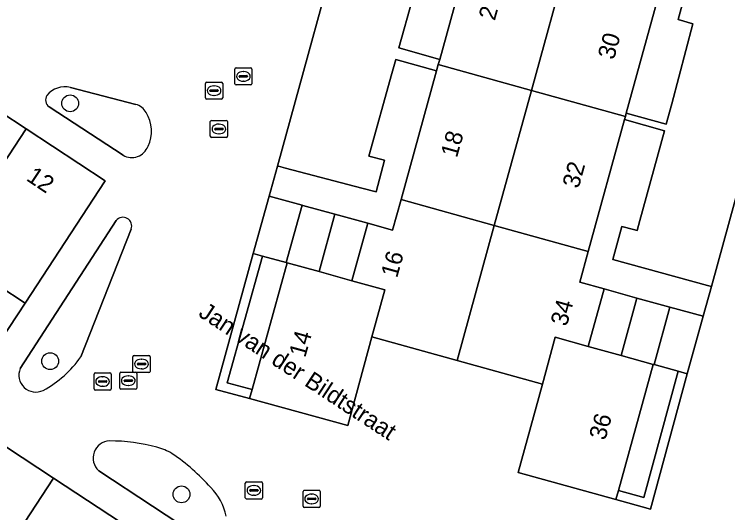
# Model space of a CAD drawing. Extents: x 159279 to 160377, y 384531 to 385888.
# Drawn here: x 159687.1 to 159728.58, y 384978.88 to 385007.84 of the extents above; entities that cross this region are included whole.
import ezdxf

# ---------------------------------------------------------------- set-up
doc = ezdxf.new("R2010")
doc.units = 0
for name, color, linetype in [('IMGEO_Boom', 7, 'Continuous'), ('IMGEO_Erf', 7, 'Continuous'), ('IMGEO_Groenvoorziening', 7, 'Continuous'), ('IMGEO_Hek', 7, 'Continuous'), ('IMGEO_Kolk', 7, 'Continuous'), ('IMGEO_Openbare_ruimte_label', 7, 'Continuous'), ('IMGEO_Pand', 7, 'Continuous'), ('IMGEO_Pand_nummerreeks', 7, 'Continuous'), ('IMGEO_Rijbaan_lokaal_open', 7, 'Continuous'), ('IMGEO_Rioolput', 7, 'Continuous'), ('IMGEO_Voetpad_open', 7, 'Continuous')]:
    doc.layers.add(name, color=color, linetype=linetype)

msp = doc.modelspace()

# ---------------------------------------------------------------- linework, layer by layer
at = {"layer": 'IMGEO_Boom'}
for centre in [(159690.347, 385002.668), (159689.184, 384987.684), (159696.823, 384979.943)]:
    msp.add_circle(centre, 0.489, dxfattribs=at)
at = {"layer": 'IMGEO_Erf'}
msp.add_lwpolyline([(159678.508, 384997.09), (159673.901, 385000.11), (159669.293, 385003.129), (159664.695, 385006.143), (159659.073, 384997.599), (159662.143, 384995.564), (159663.8, 384998.062), (159665.439, 384996.999), (159667.15, 384995.89), (159665.508, 384993.405), (159671.178, 384989.669), (159672.835, 384992.167), (159674.51, 384991.081), (159676.185, 384989.995), (159674.528, 384987.497), (159677.377, 384985.608), (159679.034, 384988.106), (159680.701, 384987.017), (159679.044, 384984.519), (159682.115, 384982.53), (159683.551, 384984.71), (159687.727, 384991.048), (159683.116, 384994.07)], close=True, dxfattribs=at)
at = {"layer": 'IMGEO_Groenvoorziening'}
for points in [[(159706.728, 385014.756), (159702.407, 384999.024), (159702.463, 384999.012), (159702.875, 384998.904), (159707.309, 384997.745), (159708.147, 384997.525), (159708.628, 384999.364), (159707.709, 384999.604), (159709.052, 385004.403), (159709.273, 385005.211), (159711.651, 385004.56), (159711.749, 385004.916), (159711.833, 385005.22), (159709.458, 385005.886), (159711.051, 385011.567), (159711.984, 385011.373), (159712.446, 385013.228)], [(159731.988, 385007.852), (159731.335, 385008.036), (159726.225, 385009.479), (159725.699, 385007.547), (159726.546, 385007.283), (159725.336, 385002.644), (159725.001, 385001.456), (159722.677, 385002.088), (159722.628, 385001.911), (159722.576, 385001.723), (159724.905, 385001.064), (159723.474, 384995.85), (159723.308, 384995.283), (159723.108, 384995.336), (159722.416, 384995.519), (159721.904, 384993.59), (159727.401, 384992.085), (159727.639, 384992.018)], [(159701.522, 384993.795), (159700.996, 384993.94), (159698.817, 384986.029), (159700.775, 384985.513), (159700.921, 384986.041), (159699.478, 384986.427)], [(159726.216, 384986.955), (159725.693, 384987.1), (159723.693, 384979.766), (159722.221, 384980.175), (159722.076, 384979.653), (159722.777, 384979.451), (159724.089, 384979.073)]]:
    msp.add_lwpolyline(points, close=True, dxfattribs=at)
for points in [[(159694.164, 385002.608), (159690.361, 385003.587)], [(159689.13, 385002.465), (159693.426, 384999.651)], [(159693.023, 384995.852), (159687.44, 384987.254)], [(159690.968, 384987.938), (159693.886, 384995.358)], [(159692.009, 384981.311), (159698.26, 384977.213)]]:
    msp.add_lwpolyline(points, dxfattribs=at)
for centre, radius, start, end in [((159690.041, 385002.259), 1.366, 76.4573, 140.3373), ((159689.418, 385002.873), 0.5, 148.9677, 234.7749), ((159693.868, 385001.626), 1.025, 29.2333, 73.2374), ((159693.023, 385001.047), 2.048, 334.6728, 31.8231), ((159693.926, 385000.535), 1.015, 240.4945, 339.0135), ((159693.421, 384995.546), 0.502, 338.0353, 142.3891), ((159685.74, 384991.596), 6.38, 298.4748, 325.0229), ((159688.353, 384986.877), 0.988, 157.5929, 295.7003), ((159692.677, 384982.05), 0.996, 92.3569, 227.884), ((159692.708, 384973.13), 9.916, 74.3357, 90.4149), ((159694.749, 384979.894), 2.854, 57.6601, 77.1275), ((159689.263, 384971.993), 12.472, 42.0482, 55.7824), ((159696.158, 384978.012), 3.324, 11.5838, 44.6111)]:
    msp.add_arc(centre, radius, start, end, dxfattribs=at)
at = {"layer": 'IMGEO_Hek'}
msp.add_lwpolyline([(159687.727, 384991.048), (159683.551, 384984.71), (159682.115, 384982.53)], dxfattribs=at)
at = {"layer": 'IMGEO_Kolk'}
for p, q in [((159698.496, 385000.751), (159698.496, 385001.603)), ((159698.571, 385001.677), (159699.423, 385001.677)), ((159698.984, 385001.457), (159699.009, 385001.457)), ((159699.497, 385001.603), (159699.497, 385000.751)), ((159698.755, 385001.171), (159698.755, 385001.183)), ((159699.193, 385001.134), (159698.795, 385001.134)), ((159698.798, 385001.22), (159699.196, 385001.22)), ((159699.007, 385000.897), (159698.982, 385000.897)), ((159699.239, 385001.183), (159699.239, 385001.171)), ((159699.423, 385000.677), (159698.571, 385000.677)), ((159694.069, 384988.018), (159694.921, 384988.018)), ((159693.994, 384987.092), (159693.994, 384987.944)), ((159694.482, 384987.798), (159694.507, 384987.798)), ((159694.995, 384987.944), (159694.995, 384987.092)), ((159694.253, 384987.512), (159694.253, 384987.524)), ((159694.691, 384987.475), (159694.293, 384987.475)), ((159694.296, 384987.561), (159694.694, 384987.561)), ((159694.505, 384987.238), (159694.48, 384987.238)), ((159694.737, 384987.524), (159694.737, 384987.512)), ((159694.921, 384987.018), (159694.069, 384987.018)), ((159700.53, 384979.747), (159700.53, 384980.599)), ((159700.605, 384980.673), (159701.457, 384980.673)), ((159701.531, 384980.599), (159701.531, 384979.747)), ((159700.789, 384980.167), (159700.789, 384980.179)), ((159700.832, 384980.216), (159701.23, 384980.216)), ((159701.018, 384980.453), (159701.043, 384980.453)), ((159701.273, 384980.179), (159701.273, 384980.167)), ((159701.227, 384980.13), (159700.829, 384980.13)), ((159701.041, 384979.893), (159701.016, 384979.893)), ((159701.457, 384979.673), (159700.605, 384979.673))]:
    msp.add_line(p, q, dxfattribs=at)
for points in [[(159698.496, 385000.751), (159698.496, 385001.603)], [(159698.571, 385001.677), (159699.423, 385001.677)], [(159699.497, 385001.603), (159699.497, 385000.751)], [(159699.423, 385000.677), (159698.571, 385000.677)], [(159694.069, 384988.018), (159694.921, 384988.018)], [(159693.994, 384987.092), (159693.994, 384987.944)], [(159694.995, 384987.944), (159694.995, 384987.092)], [(159694.921, 384987.018), (159694.069, 384987.018)], [(159700.53, 384979.747), (159700.53, 384980.599)], [(159700.605, 384980.673), (159701.457, 384980.673)], [(159701.531, 384980.599), (159701.531, 384979.747)], [(159701.457, 384979.673), (159700.605, 384979.673)]]:
    msp.add_lwpolyline(points, dxfattribs=at)
for centre, radius, start, end in [((159698.573, 385001.601), 0.0765, 91.552, 178.448), ((159698.573, 385001.601), 0.0765, 91.552, 178.448), ((159699.421, 385001.601), 0.0765, 1.552, 88.448), ((159699.421, 385001.601), 0.0765, 1.552, 88.448), ((159698.795, 385001.18), 0.0403, 85.8775, 175.7526), ((159698.792, 385001.17), 0.0366, 178.938, 274.7102), ((159699.196, 385001.177), 0.043, 264.8664, 352.4533), ((159699.2, 385001.182), 0.0386, 1.7309, 96.639), ((159698.573, 385000.753), 0.0765, 181.552, 268.448), ((159698.573, 385000.753), 0.0765, 181.552, 268.448), ((159699.421, 385000.753), 0.0765, 271.552, 358.448), ((159699.421, 385000.753), 0.0765, 271.552, 358.448), ((159694.071, 384987.942), 0.0765, 91.552, 178.448), ((159694.071, 384987.942), 0.0765, 91.552, 178.448), ((159694.919, 384987.942), 0.0765, 1.552, 88.448), ((159694.919, 384987.942), 0.0765, 1.552, 88.448), ((159694.293, 384987.521), 0.0403, 85.8775, 175.7526), ((159694.29, 384987.511), 0.0366, 178.938, 274.7102), ((159694.694, 384987.518), 0.043, 264.8664, 352.4533), ((159694.698, 384987.523), 0.0386, 1.7309, 96.639), ((159694.071, 384987.094), 0.0765, 181.552, 268.448), ((159694.071, 384987.094), 0.0765, 181.552, 268.448), ((159694.919, 384987.094), 0.0765, 271.552, 358.448), ((159694.919, 384987.094), 0.0765, 271.552, 358.448), ((159700.607, 384980.597), 0.0765, 91.552, 178.448), ((159700.607, 384980.597), 0.0765, 91.552, 178.448), ((159701.455, 384980.597), 0.0765, 1.552, 88.448), ((159701.455, 384980.597), 0.0765, 1.552, 88.448), ((159700.829, 384980.176), 0.0403, 85.8775, 175.7526), ((159700.826, 384980.166), 0.0366, 178.938, 274.7102), ((159701.23, 384980.173), 0.043, 264.8664, 352.4533), ((159701.234, 384980.178), 0.0386, 1.7309, 96.639), ((159700.607, 384979.749), 0.0765, 181.552, 268.448), ((159700.607, 384979.749), 0.0765, 181.552, 268.448), ((159701.455, 384979.749), 0.0765, 271.552, 358.448), ((159701.455, 384979.749), 0.0765, 271.552, 358.448)]:
    msp.add_arc(centre, radius, start, end, dxfattribs=at)
for centre, major_axis, ratio, start_param, end_param in [((159698.983, 385001.177), (-0.387, 0.002), 0.722429, 4.712389, 7.853982), ((159699.008, 385001.177), (-0.39, 0.002), 0.717154, 1.570796, 4.712389), ((159694.481, 384987.518), (-0.387, 0.002), 0.722429, 4.712389, 7.853982), ((159694.506, 384987.518), (-0.39, 0.002), 0.717154, 1.570796, 4.712389), ((159701.017, 384980.173), (-0.387, 0.002), 0.722429, 4.712389, 7.853982), ((159701.042, 384980.173), (-0.39, 0.002), 0.717154, 1.570796, 4.712389)]:
    msp.add_ellipse(centre, major_axis=major_axis, ratio=ratio, start_param=start_param, end_param=end_param, dxfattribs=at)
at = {"layer": 'IMGEO_Pand'}
for points in [[(159719.329, 385011.266), (159713.915, 385012.762), (159711.833, 385005.22), (159711.749, 385004.916), (159717.169, 385003.419)], [(159724.784, 385009.759), (159719.329, 385011.266), (159717.169, 385003.419), (159722.628, 385001.911), (159722.677, 385002.088)], [(159717.169, 385003.419), (159711.749, 385004.916), (159711.651, 385004.56), (159709.583, 384997.07), (159715.009, 384995.571)], [(159687.779, 385001.181), (159683.172, 385004.202), (159678.508, 384997.09), (159683.116, 384994.07)], [(159722.576, 385001.723), (159722.628, 385001.911), (159717.169, 385003.419), (159715.009, 384995.571), (159720.472, 384994.062)], [(159692.386, 384998.16), (159687.779, 385001.181), (159683.116, 384994.07), (159687.727, 384991.048)], [(159703.828, 384996.751), (159701.927, 384997.276), (159700.996, 384993.94), (159701.522, 384993.795), (159702.907, 384993.413)], [(159705.739, 384996.223), (159703.882, 384996.736), (159703.828, 384996.751), (159702.907, 384993.413), (159702.958, 384993.399), (159704.819, 384992.886)], [(159715.009, 384995.571), (159709.583, 384997.07), (159709.094, 384995.297), (159707.65, 384995.696), (159706.73, 384992.359), (159708.642, 384991.832), (159707.893, 384989.093), (159712.849, 384987.722)], [(159707.65, 384995.696), (159705.739, 384996.223), (159704.819, 384992.886), (159706.73, 384992.359)], [(159721.388, 384991.88), (159719.979, 384992.269), (159720.472, 384994.062), (159715.009, 384995.571), (159712.849, 384987.722), (159717.805, 384986.351), (159718.551, 384989.07), (159720.467, 384988.542)], [(159707.893, 384989.093), (159708.642, 384991.832), (159706.73, 384992.359), (159704.819, 384992.886), (159702.958, 384993.399), (159700.921, 384986.041), (159700.775, 384985.513), (159706.488, 384983.952)], [(159723.305, 384991.351), (159721.388, 384991.88), (159720.467, 384988.542), (159722.384, 384988.013)], [(159725.221, 384990.823), (159723.305, 384991.351), (159722.384, 384988.013), (159724.254, 384987.497), (159724.3, 384987.484)], [(159727.147, 384990.291), (159725.221, 384990.823), (159724.3, 384987.484), (159725.693, 384987.1), (159726.216, 384986.955)], [(159724.254, 384987.497), (159722.384, 384988.013), (159720.467, 384988.542), (159718.551, 384989.07), (159717.805, 384986.351), (159716.395, 384981.211), (159722.076, 384979.653), (159722.221, 384980.175)], [(159689.379, 384980.889), (159684.799, 384983.892), (159680.131, 384976.769), (159684.71, 384973.767)], [(159693.959, 384977.887), (159689.379, 384980.889), (159684.71, 384973.767), (159689.29, 384970.765)]]:
    msp.add_lwpolyline(points, close=True, dxfattribs=at)
at = {"layer": 'IMGEO_Rijbaan_lokaal_open'}
for points in [[(159731.988, 385007.852), (159727.639, 384992.018), (159727.147, 384990.291), (159726.216, 384986.955), (159724.089, 384979.073), (159722.777, 384979.451), (159722.076, 384979.653), (159716.395, 384981.211), (159717.805, 384986.351), (159712.849, 384987.722), (159707.893, 384989.093), (159706.488, 384983.952), (159700.775, 384985.513), (159698.817, 384986.029), (159700.996, 384993.94), (159701.927, 384997.276), (159702.407, 384999.024), (159706.728, 385014.756)], [(159673.959, 385010.244), (159678.566, 385007.223), (159683.172, 385004.202), (159687.779, 385001.181), (159692.386, 384998.16), (159687.727, 384991.048), (159683.551, 384984.71), (159684.799, 384983.892), (159689.379, 384980.889), (159693.959, 384977.887), (159698.538, 384974.885), (159703.117, 384971.883), (159707.697, 384968.881), (159712.276, 384965.879), (159716.853, 384962.879), (159718.079, 384962.075), (159720.725, 384966.117), (159725.373, 384973.227), (159730.005, 384970.198)], [(159690.361, 385003.587), (159694.164, 385002.608)], [(159693.426, 384999.651), (159689.13, 385002.465)], [(159687.44, 384987.254), (159693.023, 384995.852)], [(159693.886, 384995.358), (159690.968, 384987.938)], [(159698.26, 384977.213), (159692.009, 384981.311)]]:
    msp.add_lwpolyline(points, dxfattribs=at)
for centre, radius, start, end in [((159690.041, 385002.259), 1.366, 76.4573, 140.3373), ((159689.418, 385002.873), 0.5, 148.9677, 234.7749), ((159693.868, 385001.626), 1.025, 29.2333, 73.2374), ((159693.023, 385001.047), 2.048, 334.6728, 31.8231), ((159693.926, 385000.535), 1.015, 240.4945, 339.0135), ((159693.421, 384995.546), 0.502, 338.0353, 142.3891), ((159685.74, 384991.596), 6.38, 298.4748, 325.0229), ((159688.353, 384986.877), 0.988, 157.5929, 295.7003), ((159692.677, 384982.05), 0.996, 92.3569, 227.884), ((159692.708, 384973.13), 9.916, 74.3357, 90.4149), ((159694.749, 384979.894), 2.854, 57.6601, 77.1275), ((159689.263, 384971.993), 12.472, 42.0482, 55.7824), ((159696.158, 384978.012), 3.324, 11.5838, 44.6111)]:
    msp.add_arc(centre, radius, start, end, dxfattribs=at)
at = {"layer": 'IMGEO_Rioolput'}
for p, q in [((159699.917, 385003.807), (159699.917, 385004.659)), ((159699.992, 385004.733), (159700.844, 385004.733)), ((159700.918, 385004.659), (159700.918, 385003.807)), ((159700.176, 385004.227), (159700.176, 385004.239)), ((159700.219, 385004.276), (159700.617, 385004.276)), ((159700.405, 385004.513), (159700.43, 385004.513)), ((159700.66, 385004.239), (159700.66, 385004.227)), ((159698.213, 385002.977), (159698.213, 385003.829)), ((159698.288, 385003.903), (159699.14, 385003.903)), ((159699.214, 385003.829), (159699.214, 385002.977)), ((159700.614, 385004.19), (159700.216, 385004.19)), ((159700.428, 385003.953), (159700.403, 385003.953)), ((159698.472, 385003.397), (159698.472, 385003.409)), ((159698.515, 385003.446), (159698.913, 385003.446)), ((159698.701, 385003.683), (159698.726, 385003.683)), ((159698.956, 385003.409), (159698.956, 385003.397)), ((159700.844, 385003.733), (159699.992, 385003.733)), ((159698.91, 385003.36), (159698.512, 385003.36)), ((159698.724, 385003.123), (159698.699, 385003.123)), ((159699.14, 385002.903), (159698.288, 385002.903)), ((159691.734, 384986.075), (159691.734, 384986.927)), ((159691.809, 384987.001), (159692.661, 384987.001)), ((159692.222, 384986.781), (159692.247, 384986.781)), ((159692.735, 384986.927), (159692.735, 384986.075)), ((159693.227, 384986.124), (159693.227, 384986.976)), ((159693.302, 384987.05), (159694.154, 384987.05)), ((159693.715, 384986.83), (159693.74, 384986.83)), ((159694.228, 384986.976), (159694.228, 384986.124)), ((159691.993, 384986.495), (159691.993, 384986.507)), ((159692.431, 384986.458), (159692.033, 384986.458)), ((159692.036, 384986.544), (159692.434, 384986.544)), ((159692.477, 384986.507), (159692.477, 384986.495)), ((159693.486, 384986.544), (159693.486, 384986.556)), ((159693.924, 384986.507), (159693.526, 384986.507)), ((159693.529, 384986.593), (159693.927, 384986.593)), ((159693.97, 384986.556), (159693.97, 384986.544)), ((159692.661, 384986.001), (159691.809, 384986.001)), ((159692.245, 384986.221), (159692.22, 384986.221)), ((159694.154, 384986.05), (159693.302, 384986.05)), ((159693.738, 384986.27), (159693.713, 384986.27)), ((159703.96, 384980.179), (159704.812, 384980.179)), ((159703.885, 384979.253), (159703.885, 384980.105)), ((159704.187, 384979.722), (159704.585, 384979.722)), ((159704.373, 384979.959), (159704.398, 384979.959)), ((159704.886, 384980.105), (159704.886, 384979.253)), ((159704.144, 384979.673), (159704.144, 384979.685)), ((159704.582, 384979.636), (159704.184, 384979.636)), ((159704.396, 384979.399), (159704.371, 384979.399)), ((159704.628, 384979.685), (159704.628, 384979.673)), ((159704.812, 384979.179), (159703.96, 384979.179))]:
    msp.add_line(p, q, dxfattribs=at)
for points in [[(159699.917, 385003.807), (159699.917, 385004.659)], [(159699.992, 385004.733), (159700.844, 385004.733)], [(159700.918, 385004.659), (159700.918, 385003.807)], [(159698.213, 385002.977), (159698.213, 385003.829)], [(159698.288, 385003.903), (159699.14, 385003.903)], [(159699.214, 385003.829), (159699.214, 385002.977)], [(159700.844, 385003.733), (159699.992, 385003.733)], [(159699.14, 385002.903), (159698.288, 385002.903)], [(159691.734, 384986.075), (159691.734, 384986.927)], [(159691.809, 384987.001), (159692.661, 384987.001)], [(159692.735, 384986.927), (159692.735, 384986.075)], [(159693.227, 384986.124), (159693.227, 384986.976)], [(159693.302, 384987.05), (159694.154, 384987.05)], [(159694.228, 384986.976), (159694.228, 384986.124)], [(159692.661, 384986.001), (159691.809, 384986.001)], [(159694.154, 384986.05), (159693.302, 384986.05)], [(159703.96, 384980.179), (159704.812, 384980.179)], [(159703.885, 384979.253), (159703.885, 384980.105)], [(159704.886, 384980.105), (159704.886, 384979.253)], [(159704.812, 384979.179), (159703.96, 384979.179)]]:
    msp.add_lwpolyline(points, dxfattribs=at)
for centre, radius, start, end in [((159699.994, 385004.657), 0.0765, 91.552, 178.448), ((159699.994, 385004.657), 0.0765, 91.552, 178.448), ((159700.842, 385004.657), 0.0765, 1.552, 88.448), ((159700.842, 385004.657), 0.0765, 1.552, 88.448), ((159700.216, 385004.236), 0.0403, 85.8775, 175.7526), ((159700.213, 385004.226), 0.0366, 178.938, 274.7102), ((159700.617, 385004.233), 0.043, 264.8664, 352.4533), ((159700.621, 385004.238), 0.0386, 1.7309, 96.639), ((159698.29, 385003.827), 0.0765, 91.552, 178.448), ((159698.29, 385003.827), 0.0765, 91.552, 178.448), ((159699.138, 385003.827), 0.0765, 1.552, 88.448), ((159699.138, 385003.827), 0.0765, 1.552, 88.448), ((159699.994, 385003.809), 0.0765, 181.552, 268.448), ((159699.994, 385003.809), 0.0765, 181.552, 268.448), ((159700.842, 385003.809), 0.0765, 271.552, 358.448), ((159700.842, 385003.809), 0.0765, 271.552, 358.448), ((159698.512, 385003.406), 0.0403, 85.8775, 175.7526), ((159698.509, 385003.396), 0.0366, 178.938, 274.7102), ((159698.913, 385003.403), 0.043, 264.8664, 352.4533), ((159698.917, 385003.408), 0.0386, 1.7309, 96.639), ((159698.29, 385002.979), 0.0765, 181.552, 268.448), ((159698.29, 385002.979), 0.0765, 181.552, 268.448), ((159699.138, 385002.979), 0.0765, 271.552, 358.448), ((159699.138, 385002.979), 0.0765, 271.552, 358.448), ((159691.811, 384986.925), 0.0765, 91.552, 178.448), ((159691.811, 384986.925), 0.0765, 91.552, 178.448), ((159692.659, 384986.925), 0.0765, 1.552, 88.448), ((159692.659, 384986.925), 0.0765, 1.552, 88.448), ((159693.304, 384986.974), 0.0765, 91.552, 178.448), ((159693.304, 384986.974), 0.0765, 91.552, 178.448), ((159694.152, 384986.974), 0.0765, 1.552, 88.448), ((159694.152, 384986.974), 0.0765, 1.552, 88.448), ((159692.033, 384986.504), 0.0403, 85.8775, 175.7526), ((159692.03, 384986.494), 0.0366, 178.938, 274.7102), ((159692.434, 384986.501), 0.043, 264.8664, 352.4533), ((159692.438, 384986.506), 0.0386, 1.7309, 96.639), ((159693.526, 384986.553), 0.0403, 85.8775, 175.7526), ((159693.523, 384986.543), 0.0366, 178.938, 274.7102), ((159693.927, 384986.55), 0.043, 264.8664, 352.4533), ((159693.931, 384986.555), 0.0386, 1.7309, 96.639), ((159691.811, 384986.077), 0.0765, 181.552, 268.448), ((159691.811, 384986.077), 0.0765, 181.552, 268.448), ((159692.659, 384986.077), 0.0765, 271.552, 358.448), ((159692.659, 384986.077), 0.0765, 271.552, 358.448), ((159693.304, 384986.126), 0.0765, 181.552, 268.448), ((159693.304, 384986.126), 0.0765, 181.552, 268.448), ((159694.152, 384986.126), 0.0765, 271.552, 358.448), ((159694.152, 384986.126), 0.0765, 271.552, 358.448), ((159703.962, 384980.103), 0.0765, 91.552, 178.448), ((159703.962, 384980.103), 0.0765, 91.552, 178.448), ((159704.81, 384980.103), 0.0765, 1.552, 88.448), ((159704.81, 384980.103), 0.0765, 1.552, 88.448), ((159704.184, 384979.682), 0.0403, 85.8775, 175.7526), ((159704.589, 384979.684), 0.0386, 1.7309, 96.639), ((159704.181, 384979.672), 0.0366, 178.938, 274.7102), ((159704.585, 384979.679), 0.043, 264.8664, 352.4533), ((159703.962, 384979.255), 0.0765, 181.552, 268.448), ((159703.962, 384979.255), 0.0765, 181.552, 268.448), ((159704.81, 384979.255), 0.0765, 271.552, 358.448), ((159704.81, 384979.255), 0.0765, 271.552, 358.448)]:
    msp.add_arc(centre, radius, start, end, dxfattribs=at)
for centre, major_axis, ratio, start_param, end_param in [((159700.404, 385004.233), (-0.387, 0.002), 0.722429, 4.712389, 7.853982), ((159700.429, 385004.233), (-0.39, 0.002), 0.717154, 1.570796, 4.712389), ((159698.7, 385003.403), (-0.387, 0.002), 0.722429, 4.712389, 7.853982), ((159698.725, 385003.403), (-0.39, 0.002), 0.717154, 1.570796, 4.712389), ((159692.221, 384986.501), (-0.387, 0.002), 0.722429, 4.712389, 7.853982), ((159692.246, 384986.501), (-0.39, 0.002), 0.717154, 1.570796, 4.712389), ((159693.714, 384986.55), (-0.387, 0.002), 0.722429, 4.712389, 7.853982), ((159693.739, 384986.55), (-0.39, 0.002), 0.717154, 1.570796, 4.712389), ((159704.372, 384979.679), (-0.387, 0.002), 0.722429, 4.712389, 7.853982), ((159704.397, 384979.679), (-0.39, 0.002), 0.717154, 1.570796, 4.712389)]:
    msp.add_ellipse(centre, major_axis=major_axis, ratio=ratio, start_param=start_param, end_param=end_param, dxfattribs=at)
at = {"layer": 'IMGEO_Voetpad_open'}
for points in [[(159713.915, 385012.762), (159714.424, 385014.606), (159712.995, 385014.998), (159711.067, 385015.528), (159709.117, 385016.064), (159707.23, 385016.582), (159706.728, 385014.756), (159712.446, 385013.228), (159711.984, 385011.373), (159711.051, 385011.567), (159709.458, 385005.886), (159711.833, 385005.22)], [(159726.546, 385007.283), (159725.699, 385007.547), (159726.225, 385009.479), (159731.335, 385008.036), (159731.988, 385007.852), (159732.476, 385009.599), (159730.536, 385010.132), (159730.495, 385010.143), (159728.602, 385010.663), (159726.669, 385011.194), (159725.283, 385011.575), (159724.784, 385009.759), (159722.677, 385002.088), (159725.001, 385001.456), (159725.336, 385002.644)], [(159711.651, 385004.56), (159709.273, 385005.211), (159709.052, 385004.403), (159707.709, 384999.604), (159708.628, 384999.364), (159708.147, 384997.525), (159707.309, 384997.745), (159702.875, 384998.904), (159702.463, 384999.012), (159702.407, 384999.024), (159701.927, 384997.276), (159703.828, 384996.751), (159703.882, 384996.736), (159705.739, 384996.223), (159707.65, 384995.696), (159709.094, 384995.297), (159709.583, 384997.07)], [(159724.905, 385001.064), (159722.576, 385001.723), (159720.472, 384994.062), (159719.979, 384992.269), (159721.388, 384991.88), (159723.305, 384991.351), (159725.221, 384990.823), (159727.147, 384990.291), (159727.639, 384992.018), (159727.401, 384992.085), (159721.904, 384993.59), (159722.416, 384995.519), (159723.108, 384995.336), (159723.308, 384995.283), (159723.474, 384995.85)], [(159702.958, 384993.399), (159702.907, 384993.413), (159701.522, 384993.795), (159699.478, 384986.427), (159700.921, 384986.041)], [(159725.693, 384987.1), (159724.3, 384987.484), (159724.254, 384987.497), (159722.221, 384980.175), (159723.693, 384979.766)]]:
    msp.add_lwpolyline(points, close=True, dxfattribs=at)

# ---------------------------------------------------------------- texts
at = {"layer": 'IMGEO_Openbare_ruimte_label'}
msp.add_text('Jan van der Bildtstraat', height=1, rotation=326.8344, dxfattribs=at).set_placement((159697.746, 384990.33))
at = {"layer": 'IMGEO_Pand_nummerreeks'}
for s, rotation, p in [('20', 74.3699, (159715.034, 385007.431)), ('30', 74.4444, (159721.961, 385005.157)), ('18', 74.3699, (159712.834, 384999.462)), ('32', 74.4444, (159719.906, 384997.676)), ('12', 326.545, (159687.739, 384998.221)), ('16', 74.3871, (159709.353, 384992.479)), ('34', 74.3814, (159719.218, 384989.664)), ('14', 74.3298, (159704.012, 384987.85)), ('36', 74.284, (159721.457, 384983.04))]:
    msp.add_text(s, height=1, rotation=rotation, dxfattribs=at).set_placement(p)

doc.saveas('drawing.dxf')
